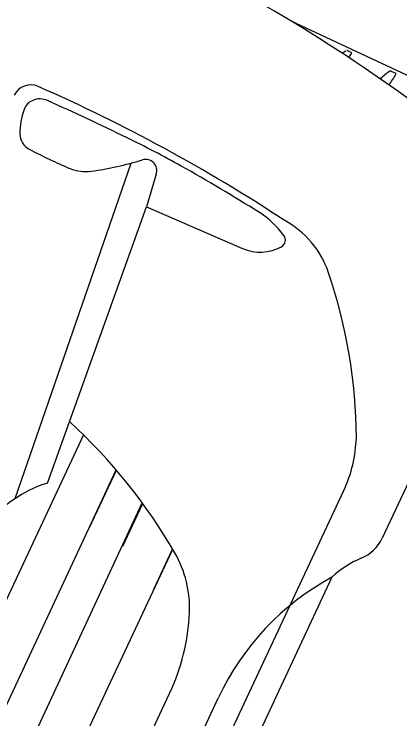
# Model space of a CAD drawing. Extents: x 14104283 to 14128447, y 8633203 to 8671666.
# Drawn here: x 14117734.97 to 14117738.16, y 8668599.84 to 8668605.67 of the extents above; entities that cross this region are included whole.
import ezdxf

# ---------------------------------------------------------------- set-up
doc = ezdxf.new("R2010")
doc.units = 0
doc.layers.add('Cell', color=7, linetype='Continuous')

msp = doc.modelspace()

# ---------------------------------------------------------------- linework, layer by layer
at = {"layer": 'Cell'}
for p, q in [((14117740.2353, 8668604.2231), (14117737.2638, 8668605.6153)), ((14117737.7293, 8668605.371), (14117737.7574, 8668605.3568)), ((14117737.7622, 8668605.3455), (14117737.7622, 8668605.3455)), ((14117738.0905, 8668605.2014), (14117738.1259, 8668605.1841)), ((14117734.9789, 8668601.6654), (14117735.9395, 8668604.4407)), ((14117736.1468, 8668604.3482), (14117736.0668, 8668604.079)), ((14117739.2066, 8668603.8778), (14117738.0169, 8668601.3383)), ((14117735.591, 8668601.4194), (14117735.8169, 8668601.9014)), ((14117735.8696, 8668601.2705), (14117736.0355, 8668601.6246)), ((14117736.1292, 8668600.9207), (14117736.2825, 8668601.2479)), ((14117737.6004, 8668601.0149), (14117734.2301, 8668593.8209))]:
    msp.add_line(p, q, dxfattribs=at)
for points in [[(14117735.2474, 8668601.7943), (14117736.0668, 8668604.079), (14117736.8615, 8668603.7338)], [(14117735.5454, 8668602.1923), (14117732.0927, 8668594.8222), (14117728.6399, 8668587.4522)], [(14117729.0329, 8668587.4298), (14117732.4371, 8668594.6609), (14117735.8141, 8668601.9046)], [(14117730.3716, 8668586.0916), (14117734.0354, 8668593.9121), (14117737.6992, 8668601.7326)], [(14117729.3823, 8668587.4385), (14117732.7293, 8668594.524), (14117736.0311, 8668601.6306)], [(14117729.8387, 8668587.4905), (14117733.0558, 8668594.371), (14117736.2832, 8668601.2467)], [(14117730.7393, 8668588.2735), (14117733.4986, 8668594.1635), (14117736.258, 8668600.0536)], [(14117731.0244, 8668587.9845), (14117733.8435, 8668594.002), (14117736.6627, 8668600.0195)]]:
    msp.add_lwpolyline(points, dxfattribs=at)
for centre, radius, start, end in [((14117730.0494, 8668593.6783), 13.9477, 49.42516, 60.95889), ((14117738.4211, 8668604.3968), 1.2012, 125.87028, 127.61004), ((14117737.7239, 8668605.3615), 0.0109, 60.20009, 127.37083), ((14117732.9047, 8668608.8963), 6.017, 323.46697, 323.83325), ((14117737.7532, 8668605.3483), 0.00943, 342.77138, 63.92496), ((14117738.7982, 8668604.2471), 1.1949, 126.98223, 131.84138), ((14117683.8155, 8668640.7999), 64.9571, 326.646628, 326.737873), ((14117738.0849, 8668605.1959), 0.00792, 44.56903, 133.74365), ((14117738.1217, 8668605.1756), 0.00943, 342.77138, 63.92496), ((14117735.1084, 8668604.9341), 0.1534, 66.22433, 153.95384), ((14117729.5217, 8668592.2527), 14.0108, 56.73725, 66.22433), ((14117735.1757, 8668604.8403), 0.1294, 112.85479, 159.77605), ((14117735.1844, 8668604.8197), 0.1518, 65.65114, 112.85479), ((14117723.6037, 8668579.2294), 28.2405, 64.1766, 65.65114), ((14117735.5913, 8668604.6872), 0.5723, 159.77605, 180.60144), ((14117735.1623, 8668604.6827), 0.1432, 180.60144, 242.18626), ((14117732.2596, 8668597.1163), 8.3693, 60.71641, 64.1766), ((14117737.1521, 8668608.4546), 4.4078, 242.18626, 247.02979), ((14117735.2156, 8668607.132), 2.7869, 278.13965, 287.03235), ((14117736.0591, 8668604.3785), 0.0928, 340.94194, 107.03235), ((14117728.9753, 8668591.26), 15.0836, 57.87031, 60.71641), ((14117735.5627, 8668604.7048), 0.335, 247.02979, 278.13965), ((14117736.5956, 8668603.3937), 0.7556, 36.41337, 57.87031), ((14117736.8314, 8668603.2798), 0.7838, 18.8432, 61.42241), ((14117737.1522, 8668603.8043), 0.0638, 298.64544, 36.41337), ((14117737.0073, 8668604.0696), 0.3661, 246.52527, 298.64544), ((14117733.5151, 8668602.148), 4.288, 0.291, 18.8432), ((14117732.3519, 8668598.94), 4.558, 29.95928, 47.52988), ((14117736.6998, 8668602.2008), 1.1036, 334.89759, 358.38999), ((14117735.59, 8668600.7362), 1.1122, 107.94415, 154.89759), ((14117737.715, 8668601.4797), 0.3333, 292.66005, 334.89759), ((14117735.5112, 8668600.761), 0.9115, 357.56767, 29.95928), ((14117738.1572, 8668600.4205), 0.8144, 112.66005, 133.12808), ((14117738.6465, 8668599.0901), 2.1907, 118.52141, 154.89759), ((14117734.6718, 8668600.7967), 1.7517, 334.89759, 357.56767)]:
    msp.add_arc(centre, radius, start, end, dxfattribs=at)

doc.saveas('drawing.dxf')
